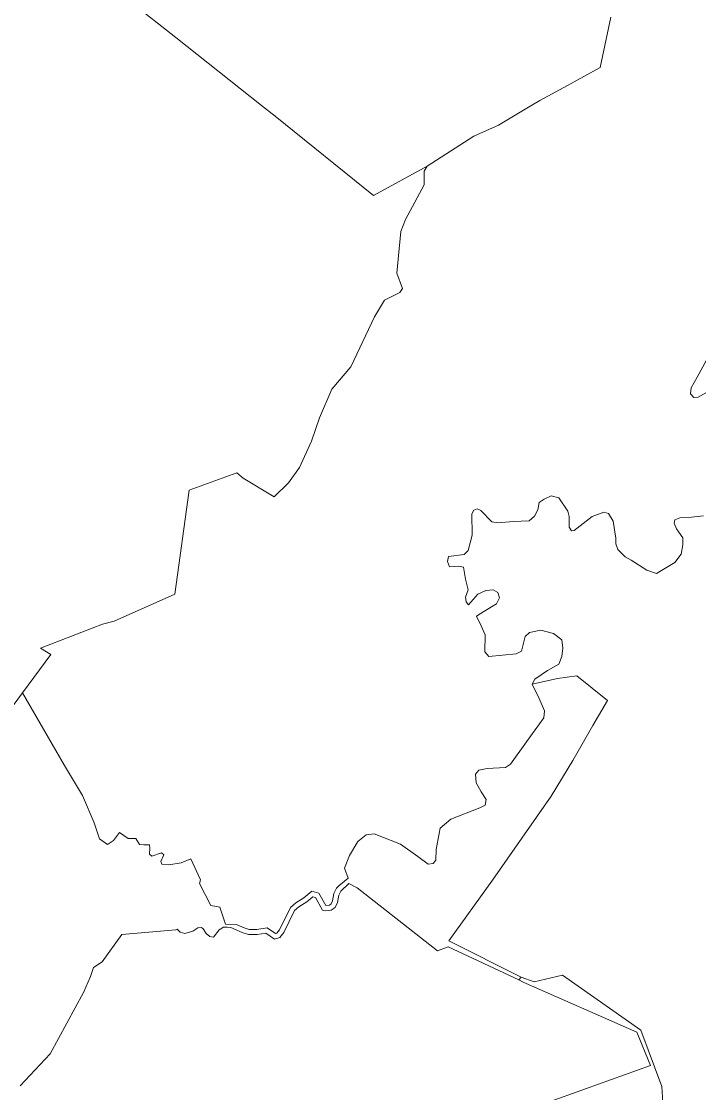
# Model space of a CAD drawing. Extents: x 369010 to 735936, y 6377141 to 6616555.
# Drawn here: x 612944 to 615622, y 6431024 to 6435258 of the extents above; entities that cross this region are included whole.
import ezdxf

# ---------------------------------------------------------------- set-up
doc = ezdxf.new("R2010")
doc.units = 0
doc.header["$LTSCALE"] = 40
doc.layers.add('3', color=7, linetype='Continuous', lineweight=13)

msp = doc.modelspace()

# ---------------------------------------------------------------- linework, layer by layer
at = {"layer": '3'}
for points in [[(612948.37, 6432604.19), (613060.58, 6432755.13), (613019.37, 6432780.29), (613265.14, 6432874.62), (613311.48, 6432887.04), (613550.47, 6432993.29), (613607.57, 6433405.23), (613796.08, 6433472.92), (613821.73, 6433452.4), (613943.87, 6433378.09), (614000.97, 6433433.86), (614043.51, 6433494.93), (614091.17, 6433598.54), (614123.12, 6433690.72), (614172.1, 6433803.6), (614246.58, 6433892.64), (614341.25, 6434090.09), (614379.81, 6434155.29), (614440.88, 6434185.75), (614451.48, 6434201.64), (614428.97, 6434262.87), (614444.86, 6434427.55), (614462.9, 6434475.38), (614537.21, 6434612.09), (614537.21, 6434665.21), (614548.3, 6434686.07), (614337.28, 6434569.39), (613947.85, 6434882.68), (613893.23, 6434925.38), (613554.77, 6435194.66), (613376.69, 6435334.18)], [(613376.69, 6435334.18), (613554.77, 6435194.66), (613893.23, 6434925.38), (613947.85, 6434882.68), (614337.28, 6434569.39), (614548.3, 6434686.07), (614733.16, 6434803.57), (614831.14, 6434848.26), (614936.24, 6434911.48), (614994.16, 6434945.58), (615104.39, 6435004.99), (615232.49, 6435075), (615275.02, 6435274.1)], [(615275.02, 6435274.1), (615232.49, 6435075), (615104.39, 6435004.99), (614994.16, 6434945.58), (614936.24, 6434911.48), (614831.14, 6434848.26), (614733.16, 6434803.57), (614548.3, 6434686.07), (614537.21, 6434665.21), (614537.21, 6434612.09), (614462.9, 6434475.38), (614444.86, 6434427.55), (614428.97, 6434262.87), (614451.48, 6434201.64), (614440.88, 6434185.75), (614379.81, 6434155.29), (614341.25, 6434090.09), (614246.58, 6433892.64), (614172.1, 6433803.6), (614123.12, 6433690.72), (614091.17, 6433598.54), (614043.51, 6433494.93), (614000.97, 6433433.86), (613943.87, 6433378.09), (613821.73, 6433452.4), (613796.08, 6433472.92), (613607.57, 6433405.23), (613550.47, 6432993.29), (613311.48, 6432887.04), (613265.14, 6432874.62), (613019.37, 6432780.29), (613060.58, 6432755.13), (612948.37, 6432604.19), (613114.37, 6432316.05), (613185.7, 6432197.22), (613232.21, 6432089.64), (613253.39, 6432027.08), (613285.17, 6432004.57), (613307.84, 6432020.46), (613331.68, 6432051.08), (613367.09, 6432027.24), (613396.22, 6432027.24), (613410.95, 6432004.74), (613428.16, 6432003.41), (613450.67, 6432003.41), (613452, 6431990.01), (613450.67, 6431966.17), (613460.11, 6431958.23), (613498.5, 6431971.47), (613507.77, 6431963.53), (613495.86, 6431936.88), (613499.83, 6431926.29), (613527.8, 6431923.64), (613575.46, 6431931.58), (613614.03, 6431947.47), (613652.59, 6431863.89), (613648.62, 6431850.65), (613693.63, 6431762.93), (613729.55, 6431756.31), (613751.39, 6431689.12), (613797.24, 6431686.97), (613824.71, 6431675.05), (613845.07, 6431668.1), (613874.86, 6431668.1), (613916.07, 6431675.22), (613948.51, 6431652.38), (613954.8, 6431654.2), (613965.39, 6431666.94), (614008.42, 6431755.49), (614029.44, 6431774.02), (614061.38, 6431793.55), (614092.5, 6431820.03), (614120.96, 6431811.76), (614148.27, 6431762.6), (614162.34, 6431764.42), (614169.29, 6431769.06), (614174.75, 6431781.14), (614180.05, 6431810.27), (614190.97, 6431831.95), (614199.91, 6431840.22), (614236.82, 6431870.68), (614222.09, 6431910.73)], [(615659.65, 6433794.99), (615621.09, 6433772.32), (615603.88, 6433770.99), (615590.64, 6433785.72), (615593.29, 6433809.56), (615617.12, 6433852.09), (615684.81, 6433976.88)], [(615684.81, 6433976.88), (615617.12, 6433852.09), (615593.29, 6433809.56), (615590.64, 6433785.72), (615603.88, 6433770.99), (615621.09, 6433772.32), (615659.65, 6433794.99)], [(614222.09, 6431910.73), (614241.95, 6431961.21), (614275.38, 6432015.49), (614307.32, 6432041.97), (614339.1, 6432045.95), (614444.03, 6432004.9), (614511.72, 6431957.07), (614552.93, 6431926.45), (614572.46, 6431929.27), (614583.22, 6431942.51), (614584.54, 6431985.04), (614600.43, 6432068.62), (614642.96, 6432104.53), (614757, 6432149.72), (614778.35, 6432160.31), (614782.32, 6432181.49), (614762.29, 6432212.11), (614742.76, 6432247.7), (614740.11, 6432282.29), (614753.35, 6432298.17), (614786.62, 6432304.79), (614858.28, 6432308.77), (614878.31, 6432322.01), (614942.03, 6432409.72), (615009.72, 6432505.39), (615013.53, 6432532.53), (614992.18, 6432581.68), (614963.88, 6432638.45), (614974.47, 6432658.31), (615024.95, 6432691.58), (615069.96, 6432716.73), (615082.05, 6432747.35), (615086.02, 6432780.62), (615082.05, 6432813.72), (615048.78, 6432837.72), (614998.3, 6432850.96), (614953.28, 6432841.69), (614935.91, 6432825.8), (614921.34, 6432768.54), (614901.48, 6432757.94), (614792.58, 6432747.35), (614776.69, 6432765.89), (614778.01, 6432832.42), (614762.13, 6432868.67), (614743.42, 6432907.06), (614772.72, 6432925.77), (614823.2, 6432954.89), (614835.11, 6432978.89), (614828.49, 6433000.08), (614809.79, 6433010.67), (614780.66, 6433008.02), (614748.72, 6432993.46), (614712.97, 6432950.92), (614703.7, 6432962.84), (614701.06, 6432981.54), (614711.65, 6433010.67), (614701.06, 6433053.2), (614693.11, 6433101.03), (614674.41, 6433105.01), (614637.34, 6433102.36), (614629.39, 6433122.22), (614633.36, 6433142.24), (614695.76, 6433150.19), (614711.65, 6433166.08), (614727.54, 6433227.15), (614725.22, 6433310.73), (614733.16, 6433325.29), (614746.4, 6433330.59), (614760.97, 6433323.97), (614804.83, 6433280.11), (614829.98, 6433276.14), (614888.41, 6433281.43), (614952.12, 6433284.08), (614973.47, 6433302.62), (614986.72, 6433326.62), (614992.01, 6433355.74), (615011.87, 6433369.15), (615039.84, 6433382.39), (615068.97, 6433374.45), (615105.05, 6433322.31), (615110.35, 6433301.13), (615110.35, 6433258.59), (615119.61, 6433244.03), (615130.21, 6433245.35), (615202.04, 6433301.13), (615247.05, 6433318.34), (615265.76, 6433313.04), (615284.29, 6433282.43), (615294.88, 6433214.74), (615294.88, 6433192.23), (615302.83, 6433170.88), (615332.12, 6433141.75), (615355.95, 6433128.51), (615417.03, 6433088.62), (615455.59, 6433075.38), (615528.41, 6433118.41), (615553.57, 6433151.51), (615560.19, 6433188.75), (615560.19, 6433216.72), (615535.03, 6433252.47)], [(615641.28, 6433302.95), (615594.78, 6433297.65), (615548.27, 6433295), (615528.41, 6433287.06), (615525.76, 6433273.82), (615535.03, 6433252.47), (615560.19, 6433216.72), (615560.19, 6433188.75), (615553.57, 6433151.51), (615528.41, 6433118.41), (615455.59, 6433075.38), (615417.03, 6433088.62), (615355.95, 6433128.51), (615332.12, 6433141.75), (615302.83, 6433170.88), (615294.88, 6433192.23), (615294.88, 6433214.74), (615284.29, 6433282.43), (615265.76, 6433313.04), (615247.05, 6433318.34), (615202.04, 6433301.13), (615130.21, 6433245.35), (615119.61, 6433244.03), (615110.35, 6433258.59), (615110.35, 6433301.13), (615105.05, 6433322.31), (615068.97, 6433374.45), (615039.84, 6433382.39), (615011.87, 6433369.15), (614992.01, 6433355.74), (614986.72, 6433326.62)], [(614986.72, 6433326.62), (614973.47, 6433302.62), (614952.12, 6433284.08), (614888.41, 6433281.43), (614829.98, 6433276.14), (614804.83, 6433280.11), (614760.97, 6433323.97), (614746.4, 6433330.59), (614733.16, 6433325.29), (614725.22, 6433310.73), (614727.54, 6433227.15), (614711.65, 6433166.08), (614695.76, 6433150.19), (614633.36, 6433142.24), (614629.39, 6433122.22), (614637.34, 6433102.36), (614674.41, 6433105.01), (614693.11, 6433101.03), (614701.06, 6433053.2), (614711.65, 6433010.67), (614701.06, 6432981.54), (614703.7, 6432962.84), (614712.97, 6432950.92), (614748.72, 6432993.46), (614780.66, 6433008.02), (614809.79, 6433010.67), (614828.49, 6433000.08), (614835.11, 6432978.89), (614823.2, 6432954.89), (614772.72, 6432925.77), (614743.42, 6432907.06), (614762.13, 6432868.67), (614778.01, 6432832.42), (614776.69, 6432765.89), (614792.58, 6432747.35), (614901.48, 6432757.94), (614921.34, 6432768.54), (614935.91, 6432825.8), (614953.28, 6432841.69), (614998.3, 6432850.96), (615048.78, 6432837.72), (615082.05, 6432813.72), (615086.02, 6432780.62), (615082.05, 6432747.35), (615069.96, 6432716.73), (615024.95, 6432691.58), (614974.47, 6432658.31), (614963.88, 6432638.45), (615063.84, 6432660.79), (615140.97, 6432671.39), (615261.78, 6432573.08), (615203.69, 6432474.44), (615125.41, 6432336.24), (615039.35, 6432195.07), (614807.81, 6431863.4), (614635.18, 6431622.92), (614920.02, 6431480.25), (614971.82, 6431461.55), (615084.69, 6431488.2), (615393.36, 6431269.73), (615476.94, 6431047.96), (615482.07, 6430963.72)], [(615535.03, 6433252.47), (615525.76, 6433273.82), (615528.41, 6433287.06), (615548.27, 6433295), (615594.78, 6433297.65), (615641.28, 6433302.95)], [(614911.08, 6431468.83), (614920.02, 6431480.25), (614635.18, 6431622.92), (614807.81, 6431863.4), (615039.35, 6432195.07), (615125.41, 6432336.24), (615203.69, 6432474.44), (615261.78, 6432573.08), (615140.97, 6432671.39), (615063.84, 6432660.79), (614963.88, 6432638.45), (614992.18, 6432581.68), (615013.53, 6432532.53), (615009.72, 6432505.39), (614942.03, 6432409.72), (614878.31, 6432322.01), (614858.28, 6432308.77), (614786.62, 6432304.79), (614753.35, 6432298.17), (614740.11, 6432282.29), (614742.76, 6432247.7), (614762.29, 6432212.11), (614782.32, 6432181.49), (614778.35, 6432160.31), (614757, 6432149.72), (614642.96, 6432104.53), (614600.43, 6432068.62), (614584.54, 6431985.04), (614583.22, 6431942.51), (614572.46, 6431929.27), (614552.93, 6431926.45), (614511.72, 6431957.07), (614444.03, 6432004.9), (614339.1, 6432045.95), (614307.32, 6432041.97), (614275.38, 6432015.49), (614241.95, 6431961.21), (614222.09, 6431910.73), (614236.82, 6431870.68), (614199.91, 6431840.22), (614190.97, 6431831.95), (614180.05, 6431810.27), (614174.75, 6431781.14), (614169.29, 6431769.06), (614162.34, 6431764.42), (614148.27, 6431762.6), (614120.96, 6431811.76), (614092.5, 6431820.03), (614061.38, 6431793.55), (614029.44, 6431774.02), (614008.42, 6431755.49), (613965.39, 6431666.94), (613954.8, 6431654.2), (613948.51, 6431652.38), (613916.07, 6431675.22), (613874.86, 6431668.1), (613845.07, 6431668.1), (613824.71, 6431675.05), (613797.24, 6431686.97), (613751.39, 6431689.12), (613729.55, 6431756.31), (613693.63, 6431762.93), (613648.62, 6431850.65), (613652.59, 6431863.89), (613614.03, 6431947.47), (613575.46, 6431931.58), (613527.8, 6431923.64), (613499.83, 6431926.29), (613495.86, 6431936.88), (613507.77, 6431963.53), (613498.5, 6431971.47), (613460.11, 6431958.23), (613450.67, 6431966.17), (613452, 6431990.01), (613450.67, 6432003.41), (613428.16, 6432003.41), (613410.95, 6432004.74), (613396.22, 6432027.24), (613367.09, 6432027.24), (613331.68, 6432051.08), (613307.84, 6432020.46), (613285.17, 6432004.57), (613253.39, 6432027.08), (613232.21, 6432089.64), (613185.7, 6432197.22), (613114.37, 6432316.05), (612948.37, 6432604.19), (612829.04, 6432443.32)], [(612829.04, 6432443.32), (612948.37, 6432604.19)], [(612939.43, 6431050.61), (613058.59, 6431177.22), (613189.84, 6431419.68), (613217.48, 6431482.74), (613229.06, 6431517.82), (613263.65, 6431540), (613341.44, 6431648.07), (613554.44, 6431666.78), (613559.74, 6431669.42), (613572.32, 6431657.84), (613590.19, 6431651.72), (613621.64, 6431661.15), (613642, 6431675.22), (613656.23, 6431676.54), (613663.68, 6431671.08), (613674.6, 6431652.05), (613689, 6431640.46), (613703.4, 6431637.48), (613726.07, 6431667.44), (613744.11, 6431676.87), (613758.34, 6431677.04), (613772.74, 6431675.88), (613817.43, 6431656.52), (613841.76, 6431648.07), (613876.51, 6431648.07), (613911.27, 6431654.03), (613945.03, 6431630.37), (613966.38, 6431636.82), (613982.27, 6431656.18), (614024.64, 6431743.24), (614041.36, 6431757.8), (614073.13, 6431777.17), (614097.13, 6431797.86), (614107.56, 6431794.71), (614135.53, 6431744.4), (614145.29, 6431742.08), (614169.62, 6431745.06), (614185.18, 6431755.65), (614193.95, 6431775.18), (614199.25, 6431803.81), (614207.36, 6431819.87), (614239.3, 6431849.49), (614272.07, 6431832.61), (614590.33, 6431583.69), (614631.71, 6431599.58), (614910.91, 6431468.67), (614911.08, 6431468.83)], [(615482.07, 6430963.72), (615476.94, 6431047.96), (615393.36, 6431269.73), (615084.69, 6431488.2), (614971.82, 6431461.55), (614920.02, 6431480.25), (614911.08, 6431468.83), (614910.91, 6431468.67), (614928.95, 6431460.39), (615377.64, 6431262.12), (615432.25, 6431130.21), (614814.76, 6430909.6)]]:
    msp.add_lwpolyline(points, dxfattribs=at)

doc.saveas('drawing.dxf')
